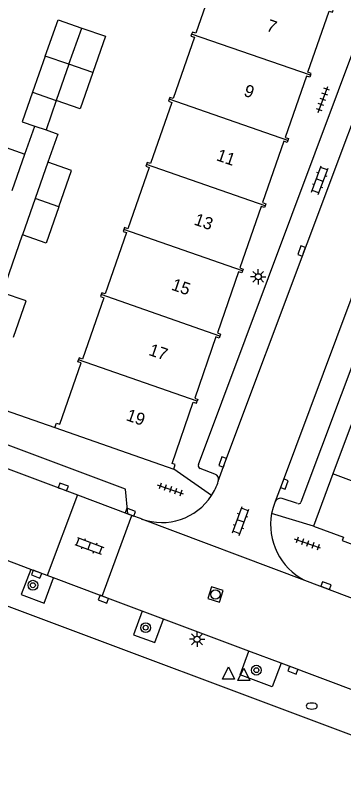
# Model space of a CAD drawing. Extents: x 131000 to 133014, y 396499 to 399001.
# Drawn here: x 131602.6 to 131629.5, y 397961.5 to 398023.3 of the extents above; entities that cross this region are included whole.
import ezdxf

# ---------------------------------------------------------------- set-up
doc = ezdxf.new("R2010")
doc.units = 0
for name, color, linetype in [('gg-afsc-erfafscheiding', 7, 'Continuous'), ('gg-afsc-muur', 7, 'Continuous'), ('gg-anno-huisnummerreeks BGT', 7, 'Continuous'), ('gg-bbg-bijgebouw', 7, 'Continuous'), ('gg-bbg-hoofdgebouw', 7, 'Continuous'), ('gg-bbg-luifel en loopbrug', 7, 'Continuous'), ('gg-bbg-tussenscheiding', 7, 'Continuous'), ('gg-knt-verharding', 7, 'Continuous'), ('gg-knt-verharding nz', 7, 'Continuous'), ('gt-grn-weggrens', 7, 'Continuous'), ('gt-symb-boom', 7, 'Continuous'), ('gt-symb-brandkraan', 7, 'Continuous'), ('gt-symb-klinker verharding', 7, 'Continuous'), ('gt-symb-kolk', 7, 'Continuous'), ('gt-symb-lichtmast', 7, 'Continuous'), ('gt-symb-rioolschacht', 7, 'Continuous'), ('gt-symb-tegel verharding', 7, 'Continuous'), ('gt-symb-waterafsluiter', 7, 'Continuous')]:
    doc.layers.add(name, color=color, linetype=linetype)

# ---------------------------------------------------------------- blocks, each defined once
blk = doc.blocks.new('gt0-TEG1')
at = {"layer": 'gt-symb-tegel verharding'}
for p, q in [((-1.125, 0), (1.125, 0)), ((-0.9, -0.25), (-0.9, 0.25)), ((-0.45, -0.25), (-0.45, 0.25)), ((0, -0.25), (0, 0.25)), ((0.45, -0.25), (0.45, 0.25)), ((0.9, -0.25), (0.9, 0.25))]:
    blk.add_line(p, q, dxfattribs=at)
blk = doc.blocks.new('gt0-KOLK')
at = {"layer": 'gt-symb-kolk'}
blk.add_lwpolyline([(0, 0), (0.375, 0), (0.375, 0.4), (-0.375, 0.4), (-0.375, 0), (0, 0)], dxfattribs=at)
blk = doc.blocks.new('gt0-LMAST')
at = {"layer": 'gt-symb-lichtmast'}
for p, q in [((-0.005, 0.246), (-0.005, 0.621)), ((-0.182, 0.173), (-0.447, 0.438)), ((0.172, 0.173), (0.437, 0.438)), ((-0.255, -0.004), (-0.63, -0.004)), ((-0.182, -0.181), (-0.447, -0.446)), ((-0.005, -0.254), (-0.005, -0.629)), ((0.437, -0.446), (0.172, -0.181)), ((0.245, -0.004), (0.62, -0.004))]:
    blk.add_line(p, q, dxfattribs=at)
blk.add_circle((-0.005, -0.004), 0.25, dxfattribs=at)
blk = doc.blocks.new('gt0-KL1')
at = {"layer": 'gt-symb-klinker verharding'}
for p, q in [((-1.15, 0.3), (1.15, 0.3)), ((-1, -0.3), (-1, 0.3)), ((-0.5, 0.3), (-0.5, 0.45)), ((0, -0.3), (0, 0.3)), ((0.5, 0.3), (0.5, 0.45)), ((1, -0.3), (1, 0.3)), ((-1.15, -0.3), (1.15, -0.3)), ((-0.5, -0.45), (-0.5, -0.3)), ((0.5, -0.45), (0.5, -0.3))]:
    blk.add_line(p, q, dxfattribs=at)
blk = doc.blocks.new('gt0-BOOM')
at = {"layer": 'gt-symb-boom'}
for radius in [0.4, 0.2]:
    blk.add_circle((0, 0), radius, dxfattribs=at)
blk = doc.blocks.new('gt0-RS')
at = {"layer": 'gt-symb-rioolschacht'}
blk.add_lwpolyline([(-0.5, -0.5), (0.5, -0.5), (0.5, 0.5), (-0.5, 0.5)], close=True, dxfattribs=at)
blk.add_circle((0, 0), 0.375, dxfattribs=at)
blk = doc.blocks.new('gt0-WAFSL')
at = {"layer": 'gt-symb-waterafsluiter'}
for p, q in [((-0.5, -0.333), (0, 0.667)), ((0, 0.667), (0.5, -0.333)), ((0.5, -0.333), (-0.5, -0.333))]:
    blk.add_line(p, q, dxfattribs=at)
blk = doc.blocks.new('gt0-BR')
at = {"layer": 'gt-symb-brandkraan'}
for centre, radius, start, end in [((-0.244, 0), 0.206, 107.56694, 252.43307), ((0.599, -2.664), 3, 106.89205, 107.56694), ((0, -0.691), 0.938, 73.10799, 106.89205), ((-0.599, -2.664), 3, 72.43309, 73.10799), ((0.244, 0), 0.206, 287.56695, 72.43309), ((0.599, 2.664), 3, 252.43307, 253.10797), ((0, 0.691), 0.938, 253.10797, 286.89206), ((-0.599, 2.664), 3, 286.89206, 287.56695)]:
    blk.add_arc(centre, radius, start, end, dxfattribs=at)

msp = doc.modelspace()

# ---------------------------------------------------------------- linework, layer by layer
at = {"layer": 'gg-afsc-erfafscheiding'}
for p, q in [((131603.427, 398011.984), (131604.237, 398014.274)), ((131601.591, 398000.666), (131603.23, 398005.386))]:
    msp.add_line(p, q, dxfattribs=at)
msp.add_lwpolyline([(131605.152, 398013.96), (131606.117, 398013.629), (131605.306, 398011.329)], dxfattribs=at)
at = {"layer": 'gg-afsc-muur'}
msp.add_line((131598.626, 397992.153), (131605.873, 397989.646), dxfattribs=at)
at = {"layer": 'gg-bbg-bijgebouw'}
for p, q in [((131605.087, 398020.002), (131604.043, 398017.04)), ((131604.043, 398017.04), (131605.989, 398016.363)), ((131602.391, 398009.018), (131603.427, 398011.984)), ((131605.306, 398011.329), (131604.268, 398008.358)), ((131604.268, 398008.358), (131603.23, 398005.386))]:
    msp.add_line(p, q, dxfattribs=at)
for points in [[(131605.087, 398020.002), (131606.131, 398022.963), (131608.065, 398022.29)], [(131608.065, 398022.29), (131609.999, 398021.618), (131608.967, 398018.653)], [(131608.967, 398018.653), (131607.935, 398015.686), (131605.989, 398016.363)], [(131600.468, 398009.687), (131601.501, 398012.657), (131603.427, 398011.984)], [(131606.191, 398007.689), (131607.225, 398010.662), (131605.306, 398011.329)], [(131606.191, 398007.689), (131605.156, 398004.714), (131603.23, 398005.386)], [(131602.476, 397997.027), (131603.51, 397999.998), (131601.591, 398000.666)]]:
    msp.add_lwpolyline(points, dxfattribs=at)
at = {"layer": 'gg-bbg-hoofdgebouw'}
for p, q in [((131605.873, 397989.646), (131615.584, 397986.256)), ((131630.102, 397989.862), (131628.603, 397985.855)), ((131628.603, 397985.855), (131627.01, 397981.6)), ((131601.44, 397975.26), (131653.57, 397955.74))]:
    msp.add_line(p, q, dxfattribs=at)
for points in [[(131618.91, 398027.128), (131618.854, 398026.969), (131619.132, 398026.873), (131617.387, 398021.861), (131617.111, 398021.957), (131617.055, 398021.797)], [(131626.767, 398018.425), (131626.822, 398018.583), (131626.558, 398018.675), (131628.294, 398023.669), (131628.558, 398023.576), (131628.615, 398023.74)], [(131617.055, 398021.797), (131617, 398021.637), (131617.275, 398021.541), (131615.531, 398016.531), (131615.257, 398016.627), (131615.202, 398016.469)], [(131626.767, 398018.425), (131626.712, 398018.267), (131626.447, 398018.359), (131624.709, 398013.353), (131624.972, 398013.261), (131624.916, 398013.101)], [(131615.202, 398016.469), (131615.148, 398016.312), (131615.421, 398016.217), (131613.678, 398011.211), (131613.407, 398011.306), (131613.352, 398011.15)], [(131624.916, 398013.101), (131624.861, 398012.941), (131624.598, 398013.033), (131622.857, 398008.024), (131623.119, 398007.932), (131623.064, 398007.774)], [(131613.352, 398011.15), (131613.298, 398010.994), (131613.57, 398010.899), (131611.827, 398005.894), (131611.557, 398005.988), (131611.501, 398005.827)], [(131623.064, 398007.774), (131623.01, 398007.616), (131622.747, 398007.708), (131621.004, 398002.692), (131621.266, 398002.601), (131621.21, 398002.44)], [(131611.501, 398005.827), (131611.445, 398005.667), (131611.715, 398005.573), (131609.972, 398000.569), (131609.705, 398000.662), (131609.65, 398000.506)], [(131621.21, 398002.44), (131621.154, 398002.279), (131620.892, 398002.37), (131619.155, 397997.373), (131619.417, 397997.282), (131619.361, 397997.121)], [(131609.65, 398000.506), (131609.596, 398000.35), (131609.864, 398000.256), (131608.119, 397995.247), (131607.853, 397995.339), (131607.798, 397995.181)], [(131619.361, 397997.121), (131619.305, 397996.96), (131619.043, 397997.051), (131617.303, 397992.044), (131617.564, 397991.952), (131617.508, 397991.791)], [(131605.873, 397989.646), (131606.002, 397990.014), (131606.265, 397989.922), (131608.009, 397994.93), (131607.743, 397995.023), (131607.798, 397995.181)], [(131615.584, 397986.256), (131615.711, 397986.62), (131615.45, 397986.713), (131617.191, 397991.722), (131617.452, 397991.63), (131617.508, 397991.791)], [(131627.01, 397981.6), (131629.46, 397980.68), (131629.35, 397980.42), (131630.68, 397979.92), (131630.78, 397980.19), (131637.318, 397977.709)]]:
    msp.add_lwpolyline(points, dxfattribs=at)
at = {"layer": 'gg-bbg-luifel en loopbrug'}
for p in [(131605.989, 398016.363), (131604.237, 398014.274)]:
    msp.add_line(p, (131605.152, 398013.96), dxfattribs=at)
msp.add_lwpolyline([(131604.043, 398017.04), (131603.205, 398014.633), (131604.237, 398014.274)], dxfattribs=at)
at = {"layer": 'gg-bbg-tussenscheiding'}
for p, q in [((131607.01, 398019.333), (131608.065, 398022.29)), ((131626.767, 398018.425), (131617.055, 398021.797)), ((131607.01, 398019.333), (131605.087, 398020.002)), ((131607.01, 398019.333), (131605.989, 398016.363)), ((131608.967, 398018.653), (131607.01, 398019.333)), ((131624.916, 398013.101), (131615.202, 398016.469)), ((131623.064, 398007.774), (131613.352, 398011.15)), ((131606.191, 398007.689), (131604.268, 398008.358)), ((131621.21, 398002.44), (131611.501, 398005.827)), ((131619.361, 397997.121), (131609.65, 398000.506)), ((131617.508, 397991.791), (131607.798, 397995.181))]:
    msp.add_line(p, q, dxfattribs=at)
msp.add_lwpolyline([(131638.942, 397982.094), (131638.218, 397982.393), (131637.157, 397982.658), (131628.603, 397985.855)], dxfattribs=at)
at = {"layer": 'gg-knt-verharding'}
for p, q in [((131617.617, 397986.62), (131635.134, 398033.455)), ((131640.016, 398021.051), (131625.988, 397983.54)), ((131611.639, 397984.615), (131561.202, 398003.534)), ((131618.956, 397985.85), (131617.758, 397986.296)), ((131611.849, 397982.593), (131611.639, 397984.615)), ((131607.715, 397984.143), (131605.246, 397977.556)), ((131625.722, 397983.437), (131624.463, 397983.842)), ((131609.726, 397975.876), (131612.174, 397982.471)), ((131612.174, 397982.471), (131611.849, 397982.593)), ((131612.961, 397982.176), (131612.174, 397982.471)), ((131603.912, 397978.056), (131595.942, 397981.044)), ((131605.246, 397977.556), (131603.912, 397978.056)), ((131605.761, 397977.363), (131605.246, 397977.556)), ((131609.726, 397975.876), (131605.761, 397977.363)), ((131626.293, 397977.175), (131635.822, 397973.589)), ((131613.016, 397974.642), (131609.726, 397975.876)), ((131614.748, 397973.993), (131613.016, 397974.642)), ((131621.734, 397971.373), (131614.748, 397973.993)), ((131624.371, 397970.385), (131621.734, 397971.373)), ((131631.347, 397967.769), (131624.371, 397970.385))]:
    msp.add_line(p, q, dxfattribs=at)
for points in [[(131623.872, 397983.596), (131623.706, 397983.114), (131623.59, 397982.623)], [(131603.912, 397978.056), (131603.126, 397976.011), (131604.986, 397975.296), (131605.761, 397977.363)], [(131613.016, 397974.642), (131612.295, 397972.719), (131614.031, 397972.08), (131614.748, 397973.993)], [(131624.371, 397970.385), (131623.65, 397968.462), (131621.009, 397969.44), (131621.734, 397971.373)]]:
    msp.add_lwpolyline(points, dxfattribs=at)
for centre, radius, start, end in [((131617.822, 397986.517), 0.23, 153.2981, 253.73783), ((131618.799, 397985.416), 0.462, 341.02014, 70.05118), ((131614.629, 397986.722), 4.831, 327.0158, 342.4598), ((131614.617, 397986.728), 4.844, 250.00651, 327.03159), ((131624.302, 397983.395), 0.475, 70.23315, 154.96527), ((131625.804, 397983.621), 0.201, 245.98733, 336.34727), ((131628.581, 397981.704), 5.074, 169.57153, 243.20466)]:
    msp.add_arc(centre, radius, start, end, dxfattribs=at)
at = {"layer": 'gg-knt-verharding nz'}
for p, q in [((131559.355, 398002.278), (131607.715, 397984.143)), ((131607.715, 397984.143), (131611.849, 397982.593))]:
    msp.add_line(p, q, dxfattribs=at)
for points in [[(131619.235, 397985.266), (131619.777, 397986.764), (131633.22, 398022.596), (131636.873, 398032.403), (131637.182, 398033.267)], [(131638.402, 398022.373), (131637.851, 398020.935), (131624.452, 397985.096), (131623.872, 397983.596)]]:
    msp.add_lwpolyline(points, dxfattribs=at)
at = {"layer": 'gt-grn-weggrens'}
for p, q in [((131618.681, 397984.092), (131615.584, 397986.256)), ((131612.961, 397982.176), (131626.293, 397977.175)), ((131627.01, 397981.6), (131623.59, 397982.623))]:
    msp.add_line(p, q, dxfattribs=at)

# ---------------------------------------------------------------- block references
at = {"layer": 'gt-symb-boom'}
for p in [(131604.074, 397976.765), (131613.292, 397973.296), (131622.348, 397969.826)]:
    msp.add_blockref('gt0-BOOM', p, dxfattribs=at)
at = {"layer": 'gt-symb-brandkraan'}
msp.add_blockref('gt0-BR', (131626.875, 397966.893), dxfattribs=at)
at = {"layer": 'gt-symb-klinker verharding'}
for p, rotation in [((131627.528, 398009.858), 69.75249849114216), ((131621.061, 397982.01), 69.93365037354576), ((131608.689, 397979.982), -20.556045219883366)]:
    msp.add_blockref('gt0-KL1', p, dxfattribs=dict(at, rotation=rotation))
at = {"layer": 'gt-symb-kolk'}
for p, rotation in [((131626.236, 398003.994), 69.44395478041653), ((131619.777, 397986.764), 70.11483488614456), ((131624.452, 397985.096), -110.48229688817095), ((131606.483, 397984.602), -20.52298578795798), ((131611.973, 397982.546), -20.55604522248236), ((131604.441, 397977.858), 159.45151109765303), ((131627.964, 397976.548), -20.556045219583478), ((131609.911, 397975.81), 159.13533881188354), ((131625.397, 397970.003), 159.26285188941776)]:
    msp.add_blockref('gt0-KOLK', p, dxfattribs=dict(at, rotation=rotation))
at = {"layer": 'gt-symb-lichtmast'}
for p in [(131622.504, 398001.971), (131617.5, 397972.354)]:
    msp.add_blockref('gt0-LMAST', p, dxfattribs=at)
at = {"layer": 'gt-symb-rioolschacht', "rotation": -18.308068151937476}
msp.add_blockref('gt0-RS', (131619, 397976.01), dxfattribs=at)
at = {"layer": 'gt-symb-tegel verharding'}
for p, rotation in [((131627.793, 398016.457), 70.11483488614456), ((131615.32, 397984.584), 160.85862621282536), ((131626.538, 397980.163), 160.85862620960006)]:
    msp.add_blockref('gt0-TEG1', p, dxfattribs=dict(at, rotation=rotation))
at = {"layer": 'gt-symb-waterafsluiter'}
for p in [(131620.07, 397969.427), (131621.32, 397969.314)]:
    msp.add_blockref('gt0-WAFSL', p, dxfattribs=at)

# ---------------------------------------------------------------- texts
at = {"layer": 'gg-anno-huisnummerreeks BGT'}
for s, p in [('7', (131623.099, 398022.089)), ('9', (131621.251, 398016.774)), ('11', (131619.008, 398011.501)), ('13', (131617.182, 398006.244)), ('15', (131615.332, 398000.922)), ('17', (131613.479, 397995.591)), ('19', (131611.627, 397990.262))]:
    msp.add_text(s, height=1, rotation=340.9, dxfattribs=at).set_placement(p)

doc.saveas('drawing.dxf')
